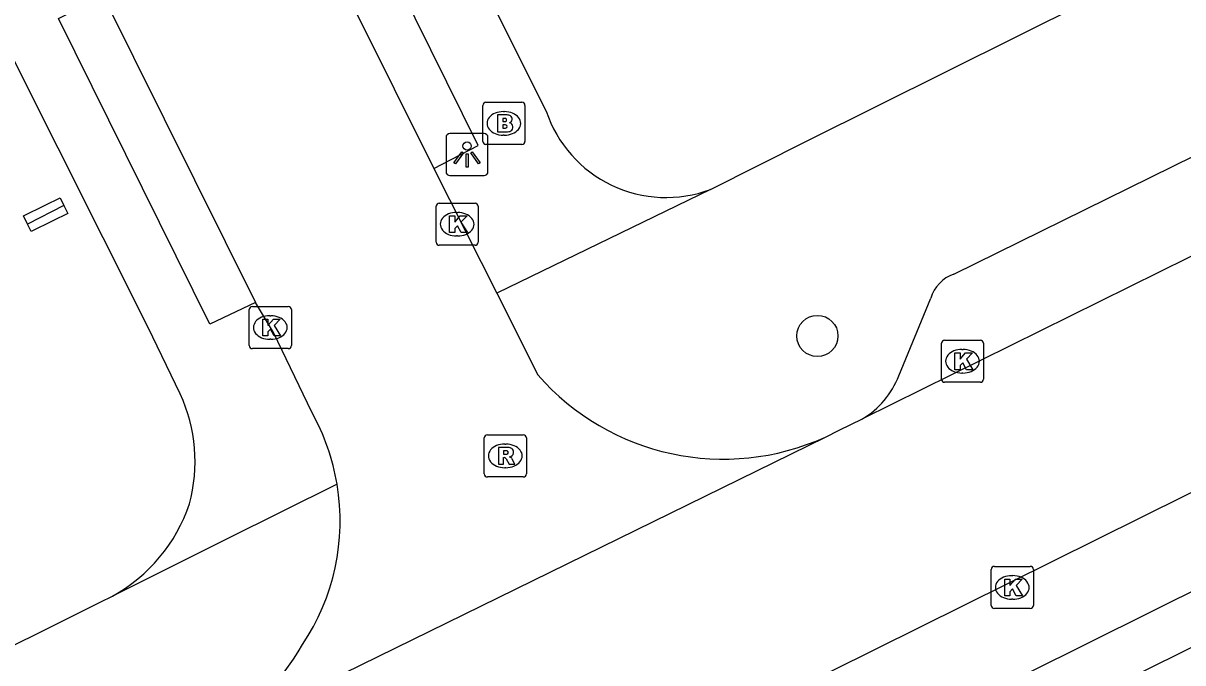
# Model space of a CAD drawing. Extents: x 157793 to 159380, y 380882 to 382313.
# Drawn here: x 158386.11 to 158413.65, y 381534.97 to 381550.14 of the extents above; entities that cross this region are included whole.
import ezdxf

# ---------------------------------------------------------------- set-up
doc = ezdxf.new("R2010")
doc.units = 0
for name, color, linetype in [('IMGEO_Boom', 7, 'Continuous'), ('IMGEO_Brandkraan', 7, 'Continuous'), ('IMGEO_Kolk', 7, 'Continuous'), ('IMGEO_Lichtpunt', 7, 'Continuous'), ('IMGEO_Pand', 7, 'Continuous'), ('IMGEO_Rijbaan_lokaal_open', 7, 'Continuous'), ('IMGEO_Rioolput', 7, 'Continuous'), ('IMGEO_Voetpad_open', 7, 'Continuous')]:
    doc.layers.add(name, color=color, linetype=linetype)

msp = doc.modelspace()

# ---------------------------------------------------------------- linework, layer by layer
at = {"layer": 'IMGEO_Boom'}
msp.add_circle((158404.972, 381542.723), 0.489, dxfattribs=at)
at = {"layer": 'IMGEO_Brandkraan'}
for p, q in [((158397.026, 381547.341), (158397.026, 381548.193)), ((158397.101, 381548.267), (158397.953, 381548.267)), ((158398.027, 381548.193), (158398.027, 381547.341)), ((158397.514, 381548.047), (158397.539, 381548.047)), ((158397.953, 381547.267), (158397.101, 381547.267)), ((158397.537, 381547.487), (158397.512, 381547.487))]:
    msp.add_line(p, q, dxfattribs=at)
for points in [[(158397.026, 381547.341), (158397.026, 381548.193)], [(158397.101, 381548.267), (158397.953, 381548.267)], [(158398.027, 381548.193), (158398.027, 381547.341)], [(158397.374, 381547.967), (158397.374, 381547.567), (158397.587, 381547.567)], [(158397.605, 381547.967), (158397.374, 381547.967)], [(158397.553, 381547.886), (158397.499, 381547.886), (158397.499, 381547.81)], [(158397.499, 381547.81), (158397.552, 381547.81)], [(158397.561, 381547.734), (158397.499, 381547.734), (158397.499, 381547.653)], [(158397.499, 381547.653), (158397.561, 381547.653)], [(158397.953, 381547.267), (158397.101, 381547.267)]]:
    msp.add_lwpolyline(points, dxfattribs=at)
for centre, radius, start, end in [((158397.103, 381548.191), 0.0765, 91.552, 178.448), ((158397.103, 381548.191), 0.0765, 91.552, 178.448), ((158397.951, 381548.191), 0.0765, 1.552, 88.448), ((158397.951, 381548.191), 0.0765, 1.552, 88.448), ((158397.554, 381547.848), 0.0379, 267.8285, 90.9355), ((158397.609, 381547.822), 0.145, 59.4692, 91.5367), ((158397.634, 381547.869), 0.0922, 285.5137, 58.1501), ((158397.562, 381547.693), 0.0404, 269.8759, 90.5077), ((158397.593, 381547.818), 0.251, 268.6676, 293.5347), ((158397.639, 381547.677), 0.105, 301.3115, 78.989), ((158397.103, 381547.343), 0.0765, 181.552, 268.448), ((158397.103, 381547.343), 0.0765, 181.552, 268.448), ((158397.951, 381547.343), 0.0765, 271.552, 358.448), ((158397.951, 381547.343), 0.0765, 271.552, 358.448)]:
    msp.add_arc(centre, radius, start, end, dxfattribs=at)
for centre, major_axis, ratio, start_param, end_param in [((158397.513, 381547.767), (-0.387, 0.002), 0.722429, 4.712389, 7.853982), ((158397.538, 381547.767), (-0.39, 0.002), 0.717154, 1.570796, 4.712389)]:
    msp.add_ellipse(centre, major_axis=major_axis, ratio=ratio, start_param=start_param, end_param=end_param, dxfattribs=at)
at = {"layer": 'IMGEO_Kolk'}
for p, q in [((158395.991, 381545.875), (158396.843, 381545.875)), ((158395.916, 381544.949), (158395.916, 381545.801)), ((158396.404, 381545.655), (158396.429, 381545.655)), ((158396.917, 381545.801), (158396.917, 381544.949)), ((158396.427, 381545.095), (158396.402, 381545.095)), ((158396.843, 381544.875), (158395.991, 381544.875)), ((158391.554, 381543.423), (158392.406, 381543.423)), ((158391.479, 381542.497), (158391.479, 381543.349)), ((158391.967, 381543.203), (158391.992, 381543.203)), ((158392.48, 381543.349), (158392.48, 381542.497)), ((158391.99, 381542.643), (158391.965, 381542.643)), ((158407.993, 381542.623), (158408.845, 381542.623)), ((158392.406, 381542.423), (158391.554, 381542.423)), ((158407.918, 381541.697), (158407.918, 381542.549)), ((158408.406, 381542.403), (158408.431, 381542.403)), ((158408.919, 381542.549), (158408.919, 381541.697)), ((158408.429, 381541.843), (158408.404, 381541.843)), ((158408.845, 381541.623), (158407.993, 381541.623)), ((158409.1, 381536.329), (158409.1, 381537.181)), ((158409.175, 381537.255), (158410.027, 381537.255)), ((158410.101, 381537.181), (158410.101, 381536.329)), ((158409.588, 381537.035), (158409.613, 381537.035)), ((158410.027, 381536.255), (158409.175, 381536.255)), ((158409.611, 381536.475), (158409.586, 381536.475))]:
    msp.add_line(p, q, dxfattribs=at)
for points in [[(158395.991, 381545.875), (158396.843, 381545.875)], [(158395.916, 381544.949), (158395.916, 381545.801)], [(158396.917, 381545.801), (158396.917, 381544.949)], [(158396.237, 381545.575), (158396.36, 381545.575), (158396.36, 381545.424), (158396.49, 381545.575), (158396.654, 381545.575), (158396.508, 381545.424), (158396.661, 381545.175), (158396.509, 381545.175), (158396.424, 381545.339), (158396.36, 381545.272), (158396.36, 381545.175), (158396.237, 381545.175), (158396.237, 381545.575)], [(158396.843, 381544.875), (158395.991, 381544.875)], [(158391.554, 381543.423), (158392.406, 381543.423)], [(158391.479, 381542.497), (158391.479, 381543.349)], [(158391.8, 381543.123), (158391.923, 381543.123), (158391.923, 381542.972), (158392.053, 381543.123), (158392.217, 381543.123), (158392.071, 381542.972), (158392.224, 381542.723), (158392.072, 381542.723), (158391.987, 381542.887), (158391.923, 381542.82), (158391.923, 381542.723), (158391.8, 381542.723), (158391.8, 381543.123)], [(158392.48, 381543.349), (158392.48, 381542.497)], [(158407.993, 381542.623), (158408.845, 381542.623)], [(158392.406, 381542.423), (158391.554, 381542.423)], [(158407.918, 381541.697), (158407.918, 381542.549)], [(158408.239, 381542.323), (158408.362, 381542.323), (158408.362, 381542.172), (158408.492, 381542.323), (158408.656, 381542.323), (158408.51, 381542.172), (158408.663, 381541.923), (158408.511, 381541.923), (158408.426, 381542.087), (158408.362, 381542.02), (158408.362, 381541.923), (158408.239, 381541.923), (158408.239, 381542.323)], [(158408.919, 381542.549), (158408.919, 381541.697)], [(158408.845, 381541.623), (158407.993, 381541.623)], [(158409.1, 381536.329), (158409.1, 381537.181)], [(158409.175, 381537.255), (158410.027, 381537.255)], [(158410.101, 381537.181), (158410.101, 381536.329)], [(158409.421, 381536.955), (158409.544, 381536.955), (158409.544, 381536.804), (158409.674, 381536.955), (158409.838, 381536.955), (158409.692, 381536.804), (158409.845, 381536.555), (158409.693, 381536.555), (158409.608, 381536.719), (158409.544, 381536.652), (158409.544, 381536.555), (158409.421, 381536.555), (158409.421, 381536.955)], [(158410.027, 381536.255), (158409.175, 381536.255)]]:
    msp.add_lwpolyline(points, dxfattribs=at)
for centre, start, end in [((158395.993, 381545.799), 91.552, 178.448), ((158395.993, 381545.799), 91.552, 178.448), ((158396.841, 381545.799), 1.552, 88.448), ((158396.841, 381545.799), 1.552, 88.448), ((158395.993, 381544.951), 181.552, 268.448), ((158395.993, 381544.951), 181.552, 268.448), ((158396.841, 381544.951), 271.552, 358.448), ((158396.841, 381544.951), 271.552, 358.448), ((158391.556, 381543.347), 91.552, 178.448), ((158391.556, 381543.347), 91.552, 178.448), ((158392.404, 381543.347), 1.552, 88.448), ((158392.404, 381543.347), 1.552, 88.448), ((158407.995, 381542.547), 91.552, 178.448), ((158407.995, 381542.547), 91.552, 178.448), ((158408.843, 381542.547), 1.552, 88.448), ((158408.843, 381542.547), 1.552, 88.448), ((158391.556, 381542.499), 181.552, 268.448), ((158391.556, 381542.499), 181.552, 268.448), ((158392.404, 381542.499), 271.552, 358.448), ((158392.404, 381542.499), 271.552, 358.448), ((158407.995, 381541.699), 181.552, 268.448), ((158407.995, 381541.699), 181.552, 268.448), ((158408.843, 381541.699), 271.552, 358.448), ((158408.843, 381541.699), 271.552, 358.448), ((158409.177, 381537.179), 91.552, 178.448), ((158409.177, 381537.179), 91.552, 178.448), ((158410.025, 381537.179), 1.552, 88.448), ((158410.025, 381537.179), 1.552, 88.448), ((158409.177, 381536.331), 181.552, 268.448), ((158409.177, 381536.331), 181.552, 268.448), ((158410.025, 381536.331), 271.552, 358.448), ((158410.025, 381536.331), 271.552, 358.448)]:
    msp.add_arc(centre, 0.0765, start, end, dxfattribs=at)
for centre, major_axis, ratio, start_param, end_param in [((158396.403, 381545.375), (-0.387, 0.002), 0.722429, 4.712389, 7.853982), ((158396.428, 381545.375), (-0.39, 0.002), 0.717154, 1.570796, 4.712389), ((158391.966, 381542.923), (-0.387, 0.002), 0.722429, 4.712389, 7.853982), ((158391.991, 381542.923), (-0.39, 0.002), 0.717154, 1.570796, 4.712389), ((158408.405, 381542.123), (-0.387, 0.002), 0.722429, 4.712389, 7.853982), ((158408.43, 381542.123), (-0.39, 0.002), 0.717154, 1.570796, 4.712389), ((158409.587, 381536.755), (-0.387, 0.002), 0.722429, 4.712389, 7.853982), ((158409.612, 381536.755), (-0.39, 0.002), 0.717154, 1.570796, 4.712389)]:
    msp.add_ellipse(centre, major_axis=major_axis, ratio=ratio, start_param=start_param, end_param=end_param, dxfattribs=at)
at = {"layer": 'IMGEO_Lichtpunt'}
for p, q in [((158397.055, 381547.527), (158396.247, 381547.527)), ((158397.055, 381547.527), (158396.247, 381547.527)), ((158396.153, 381547.432), (158396.153, 381546.625)), ((158396.153, 381547.432), (158396.153, 381546.625)), ((158397.149, 381546.625), (158397.149, 381547.432)), ((158397.149, 381546.625), (158397.149, 381547.432)), ((158396.247, 381546.531), (158397.055, 381546.531)), ((158396.247, 381546.531), (158397.055, 381546.531))]:
    msp.add_line(p, q, dxfattribs=at)
for points in [[(158396.527, 381547.096), (158396.566, 381547.068), (158396.378, 381546.806), (158396.34, 381546.833), (158396.527, 381547.096)], [(158396.629, 381547.048), (158396.676, 381547.048), (158396.676, 381546.726), (158396.629, 381546.726), (158396.629, 381547.048)], [(158396.739, 381547.068), (158396.777, 381547.095), (158396.964, 381546.833), (158396.925, 381546.805), (158396.739, 381547.068)]]:
    msp.add_lwpolyline(points, dxfattribs=at)
msp.add_circle((158396.652, 381547.23), 0.0994, dxfattribs=at)
for centre, start, end in [((158396.247, 381547.432), 90, 180), ((158396.247, 381547.432), 90, 180), ((158397.055, 381547.432), 0, 90), ((158397.055, 381547.432), 0, 90), ((158396.247, 381546.625), 180, 270), ((158396.247, 381546.625), 180, 270), ((158397.055, 381546.625), 270, 0), ((158397.055, 381546.625), 270, 360)]:
    msp.add_arc(centre, 0.0946, start, end, dxfattribs=at)
at = {"layer": 'IMGEO_Pand'}
for points in [[(158386.211, 381545.378), (158386.117, 381545.57), (158386.629, 381545.823), (158386.985, 381545.998), (158387.075, 381545.815)], [(158387.075, 381545.815), (158387.168, 381545.626), (158386.813, 381545.451), (158386.3, 381545.198), (158386.211, 381545.378)], [(158387.075, 381545.815), (158386.211, 381545.378)]]:
    msp.add_lwpolyline(points, dxfattribs=at)
at = {"layer": 'IMGEO_Rijbaan_lokaal_open'}
for points in [[(158392.105, 381554.248), (158395.863, 381546.7)], [(158388.014, 381550.791), (158391.624, 381543.519)], [(158422.95, 381549.11), (158406.043, 381540.758)], [(158376.866, 381520.672), (158429.532, 381546.784)], [(158395.863, 381546.7), (158397.356, 381543.737)], [(158397.356, 381543.737), (158398.334, 381541.797)], [(158392.965, 381540.911), (158392.052, 381542.802), (158391.624, 381543.519)], [(158405.162, 381540.325), (158405.49, 381540.487), (158406.043, 381540.758)], [(158390.456, 381533.119), (158405.162, 381540.325)]]:
    msp.add_lwpolyline(points, dxfattribs=at)
for centre, radius, start, end in [((158402.739, 381545.657), 5.857, 221.2292, 294.4392), ((158388.39, 381538.344), 5.246, 9.4353, 29.2972), ((158388.36, 381538.334), 5.277, 326.2133, 9.4861), ((158387.384, 381538.493), 6.19, 299.754, 330.0204)]:
    msp.add_arc(centre, radius, start, end, dxfattribs=at)
at = {"layer": 'IMGEO_Rioolput'}
for p, q in [((158397.135, 381540.377), (158397.987, 381540.377)), ((158397.06, 381539.451), (158397.06, 381540.303)), ((158397.548, 381540.157), (158397.573, 381540.157)), ((158398.061, 381540.303), (158398.061, 381539.451)), ((158397.571, 381539.597), (158397.546, 381539.597)), ((158397.987, 381539.377), (158397.135, 381539.377))]:
    msp.add_line(p, q, dxfattribs=at)
for points in [[(158397.135, 381540.377), (158397.987, 381540.377)], [(158397.06, 381539.451), (158397.06, 381540.303)], [(158398.061, 381540.303), (158398.061, 381539.451)], [(158397.649, 381540.075), (158397.397, 381540.077), (158397.397, 381539.677)], [(158397.397, 381539.677), (158397.521, 381539.677), (158397.521, 381539.839), (158397.532, 381539.839)], [(158397.575, 381539.996), (158397.521, 381539.996), (158397.521, 381539.915)], [(158397.521, 381539.915), (158397.573, 381539.915)], [(158397.579, 381539.81), (158397.65, 381539.677), (158397.79, 381539.677), (158397.725, 381539.803)], [(158397.987, 381539.377), (158397.135, 381539.377)]]:
    msp.add_lwpolyline(points, dxfattribs=at)
for centre, radius, start, end in [((158397.137, 381540.301), 0.0765, 91.552, 178.448), ((158397.137, 381540.301), 0.0765, 91.552, 178.448), ((158397.985, 381540.301), 0.0765, 1.552, 88.448), ((158397.985, 381540.301), 0.0765, 1.552, 88.448), ((158397.531, 381539.786), 0.0533, 26.0293, 88.6989), ((158397.557, 381540.104), 0.19, 274.7715, 282.9687), ((158397.581, 381539.9), 0.0964, 77.0061, 93.1865), ((158397.595, 381539.957), 0.0378, 276.6634, 79.6772), ((158397.648, 381539.965), 0.109, 350.3612, 89.416), ((158397.646, 381539.965), 0.112, 277.5842, 350.9817), ((158397.63, 381539.75), 0.108, 29.5134, 73.7905), ((158397.137, 381539.453), 0.0765, 181.552, 268.448), ((158397.137, 381539.453), 0.0765, 181.552, 268.448), ((158397.985, 381539.453), 0.0765, 271.552, 358.448), ((158397.985, 381539.453), 0.0765, 271.552, 358.448)]:
    msp.add_arc(centre, radius, start, end, dxfattribs=at)
for centre, major_axis, ratio, start_param, end_param in [((158397.547, 381539.877), (-0.387, 0.002), 0.722429, 4.712389, 7.853982), ((158397.572, 381539.877), (-0.39, 0.002), 0.717154, 1.570796, 4.712389)]:
    msp.add_ellipse(centre, major_axis=major_axis, ratio=ratio, start_param=start_param, end_param=end_param, dxfattribs=at)
at = {"layer": 'IMGEO_Voetpad_open'}
for points in [[(158392.879, 381560.912), (158392.218, 381560.663), (158392.958, 381559.198), (158398.533, 381548.059)], [(158402.431, 381546.2), (158404.729, 381547.357), (158426.352, 381558.111)], [(158395.863, 381546.7), (158396.917, 381547.243), (158393.177, 381554.8), (158392.105, 381554.248)], [(158389.842, 381541.347), (158389.076, 381542.92), (158383.728, 381553.567)], [(158391.624, 381543.519), (158390.547, 381543.006), (158386.953, 381550.259), (158388.014, 381550.791)], [(158408.21, 381544.191), (158419.13, 381549.562), (158419.606, 381549.543), (158421.654, 381549.075)], [(158402.431, 381546.2), (158397.356, 381543.737)], [(158406.905, 381541.777), (158407.667, 381543.617)], [(158427.421, 381543.393), (158380.846, 381520.256)], [(158429.645, 381543.144), (158399.498, 381528.222), (158403, 381521.175)], [(158393.565, 381539.204), (158390.943, 381537.901), (158388.228, 381536.549)], [(158361.964, 381525.035), (158364.97, 381526.517), (158367.05, 381525.999), (158387.942, 381536.406), (158388.228, 381536.549)]]:
    msp.add_lwpolyline(points, dxfattribs=at)
for centre, radius, start, end in [((158401.376, 381549.004), 2.996, 198.3857, 290.6203), ((158408.495, 381543.377), 0.862, 109.3166, 163.8629), ((158405.025, 381542.493), 2.012, 300.4013, 339.1411), ((158386.34, 381539.74), 3.853, 344.9043, 24.6448), ((158386.335, 381539.995), 3.932, 298.7817, 341.3399)]:
    msp.add_arc(centre, radius, start, end, dxfattribs=at)

doc.saveas('drawing.dxf')
